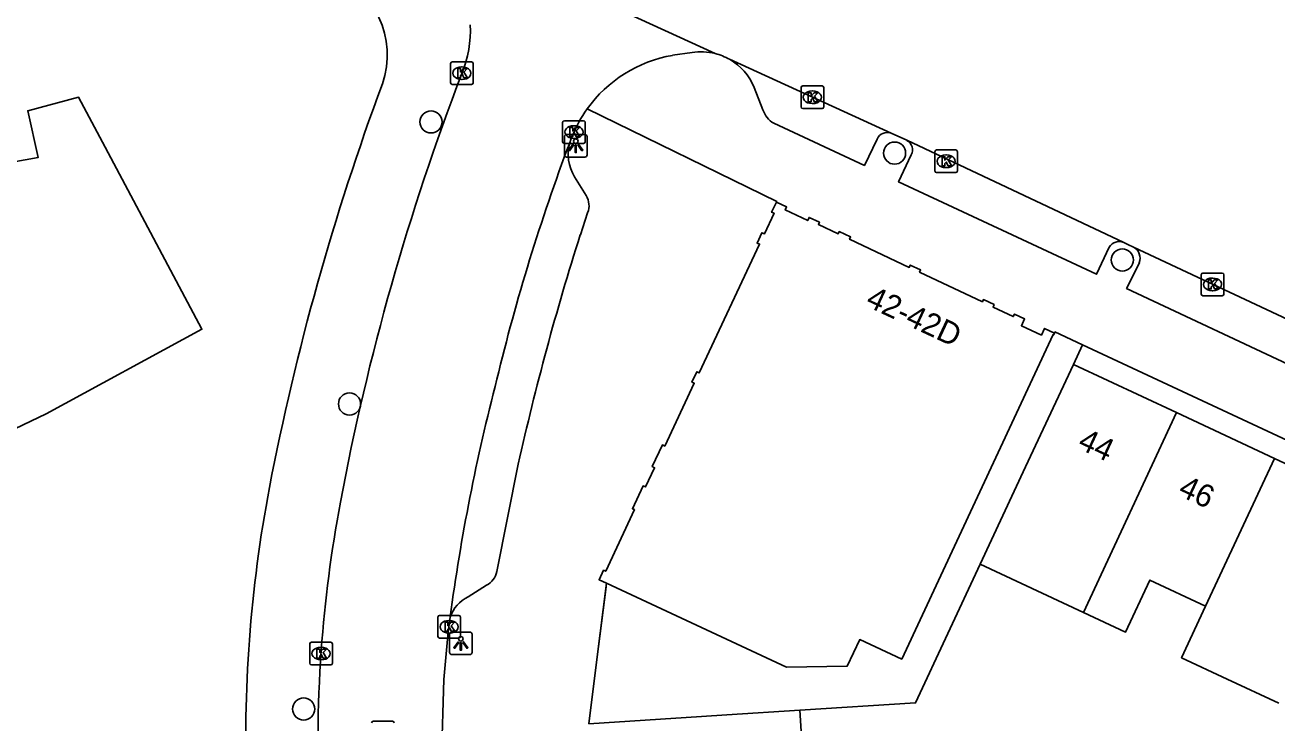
# Model space of a CAD drawing. Extents: x 159053 to 160041, y 380450 to 381422.
# Drawn here: x 159921 to 159976.3, y 381184.6 to 381215.4 of the extents above; entities that cross this region are included whole.
import ezdxf

# ---------------------------------------------------------------- set-up
doc = ezdxf.new("R2010")
doc.units = 0
for name, color, linetype in [('IMGEO_Boom', 7, 'Continuous'), ('IMGEO_Kolk', 7, 'Continuous'), ('IMGEO_Lichtpunt', 7, 'Continuous'), ('IMGEO_Muur', 7, 'Continuous'), ('IMGEO_Pand', 7, 'Continuous'), ('IMGEO_Pand_nummerreeks', 7, 'Continuous'), ('IMGEO_Rijbaan_lokaal_open', 7, 'Continuous'), ('IMGEO_Rioolput', 7, 'Continuous'), ('IMGEO_Voetpad_open', 7, 'Continuous')]:
    doc.layers.add(name, color=color, linetype=linetype)

msp = doc.modelspace()

# ---------------------------------------------------------------- linework, layer by layer
at = {"layer": 'IMGEO_Boom'}
for centre in [(159938.932, 381211.17), (159959.432, 381209.789), (159969.503, 381205.069), (159935.328, 381198.704), (159933.3, 381185.222)]:
    msp.add_circle(centre, 0.489, dxfattribs=at)
at = {"layer": 'IMGEO_Kolk'}
for p, q in [((159939.871, 381213.823), (159940.723, 381213.823)), ((159939.796, 381212.897), (159939.796, 381213.749)), ((159940.284, 381213.603), (159940.309, 381213.603)), ((159940.797, 381213.749), (159940.797, 381212.897)), ((159940.723, 381212.823), (159939.871, 381212.823)), ((159940.307, 381213.043), (159940.282, 381213.043)), ((159955.371, 381212.76), (159956.223, 381212.76)), ((159955.296, 381211.834), (159955.296, 381212.686)), ((159955.784, 381212.54), (159955.809, 381212.54)), ((159956.297, 381212.686), (159956.297, 381211.834)), ((159956.223, 381211.76), (159955.371, 381211.76)), ((159955.807, 381211.98), (159955.782, 381211.98)), ((159944.754, 381210.296), (159944.754, 381211.148)), ((159944.829, 381211.222), (159945.681, 381211.222)), ((159945.755, 381211.148), (159945.755, 381210.296)), ((159945.242, 381211.002), (159945.267, 381211.002)), ((159945.681, 381210.222), (159944.829, 381210.222)), ((159945.265, 381210.442), (159945.24, 381210.442)), ((159961.288, 381209.928), (159962.14, 381209.928)), ((159961.213, 381209.002), (159961.213, 381209.854)), ((159961.701, 381209.708), (159961.726, 381209.708)), ((159962.214, 381209.854), (159962.214, 381209.002)), ((159962.14, 381208.928), (159961.288, 381208.928)), ((159961.724, 381209.148), (159961.699, 381209.148)), ((159972.993, 381203.56), (159972.993, 381204.412)), ((159973.068, 381204.486), (159973.92, 381204.486)), ((159973.994, 381204.412), (159973.994, 381203.56)), ((159973.481, 381204.266), (159973.506, 381204.266)), ((159973.92, 381203.486), (159973.068, 381203.486)), ((159973.504, 381203.706), (159973.479, 381203.706)), ((159939.235, 381188.429), (159939.235, 381189.281)), ((159939.31, 381189.355), (159940.162, 381189.355)), ((159939.723, 381189.135), (159939.748, 381189.135)), ((159940.236, 381189.281), (159940.236, 381188.429)), ((159940.162, 381188.355), (159939.31, 381188.355)), ((159939.746, 381188.575), (159939.721, 381188.575)), ((159933.569, 381187.248), (159933.569, 381188.1)), ((159933.644, 381188.174), (159934.496, 381188.174)), ((159934.057, 381187.954), (159934.082, 381187.954)), ((159934.57, 381188.1), (159934.57, 381187.248)), ((159934.08, 381187.394), (159934.055, 381187.394)), ((159934.496, 381187.174), (159933.644, 381187.174))]:
    msp.add_line(p, q, dxfattribs=at)
for points in [[(159939.871, 381213.823), (159940.723, 381213.823)], [(159939.796, 381212.897), (159939.796, 381213.749)], [(159940.117, 381213.523), (159940.24, 381213.523), (159940.24, 381213.372), (159940.37, 381213.523), (159940.534, 381213.523), (159940.388, 381213.372), (159940.541, 381213.123), (159940.389, 381213.123), (159940.304, 381213.287), (159940.24, 381213.22), (159940.24, 381213.123), (159940.117, 381213.123), (159940.117, 381213.523)], [(159940.797, 381213.749), (159940.797, 381212.897)], [(159940.723, 381212.823), (159939.871, 381212.823)], [(159955.371, 381212.76), (159956.223, 381212.76)], [(159955.296, 381211.834), (159955.296, 381212.686)], [(159955.617, 381212.46), (159955.74, 381212.46), (159955.74, 381212.309), (159955.87, 381212.46), (159956.034, 381212.46), (159955.888, 381212.309), (159956.041, 381212.06), (159955.889, 381212.06), (159955.804, 381212.224), (159955.74, 381212.157), (159955.74, 381212.06), (159955.617, 381212.06), (159955.617, 381212.46)], [(159956.297, 381212.686), (159956.297, 381211.834)], [(159956.223, 381211.76), (159955.371, 381211.76)], [(159944.754, 381210.296), (159944.754, 381211.148)], [(159944.829, 381211.222), (159945.681, 381211.222)], [(159945.755, 381211.148), (159945.755, 381210.296)], [(159945.075, 381210.922), (159945.198, 381210.922), (159945.198, 381210.771), (159945.328, 381210.922), (159945.492, 381210.922), (159945.346, 381210.771), (159945.499, 381210.522), (159945.347, 381210.522), (159945.262, 381210.686), (159945.198, 381210.619), (159945.198, 381210.522), (159945.075, 381210.522), (159945.075, 381210.922)], [(159945.681, 381210.222), (159944.829, 381210.222)], [(159961.288, 381209.928), (159962.14, 381209.928)], [(159961.213, 381209.002), (159961.213, 381209.854)], [(159961.534, 381209.628), (159961.657, 381209.628), (159961.657, 381209.477), (159961.787, 381209.628), (159961.951, 381209.628), (159961.805, 381209.477), (159961.958, 381209.228), (159961.806, 381209.228), (159961.721, 381209.392), (159961.657, 381209.325), (159961.657, 381209.228), (159961.534, 381209.228), (159961.534, 381209.628)], [(159962.214, 381209.854), (159962.214, 381209.002)], [(159962.14, 381208.928), (159961.288, 381208.928)], [(159972.993, 381203.56), (159972.993, 381204.412)], [(159973.068, 381204.486), (159973.92, 381204.486)], [(159973.994, 381204.412), (159973.994, 381203.56)], [(159973.314, 381204.186), (159973.437, 381204.186), (159973.437, 381204.035), (159973.567, 381204.186), (159973.731, 381204.186), (159973.585, 381204.035), (159973.738, 381203.786), (159973.586, 381203.786), (159973.501, 381203.95), (159973.437, 381203.883), (159973.437, 381203.786), (159973.314, 381203.786), (159973.314, 381204.186)], [(159973.92, 381203.486), (159973.068, 381203.486)], [(159939.235, 381188.429), (159939.235, 381189.281)], [(159939.31, 381189.355), (159940.162, 381189.355)], [(159939.556, 381189.055), (159939.679, 381189.055), (159939.679, 381188.904), (159939.809, 381189.055), (159939.973, 381189.055), (159939.827, 381188.904), (159939.98, 381188.655), (159939.828, 381188.655), (159939.743, 381188.819), (159939.679, 381188.752), (159939.679, 381188.655), (159939.556, 381188.655), (159939.556, 381189.055)], [(159940.236, 381189.281), (159940.236, 381188.429)], [(159940.162, 381188.355), (159939.31, 381188.355)], [(159933.569, 381187.248), (159933.569, 381188.1)], [(159933.644, 381188.174), (159934.496, 381188.174)], [(159933.89, 381187.874), (159934.013, 381187.874), (159934.013, 381187.723), (159934.143, 381187.874), (159934.307, 381187.874), (159934.161, 381187.723), (159934.314, 381187.474), (159934.162, 381187.474), (159934.077, 381187.638), (159934.013, 381187.571), (159934.013, 381187.474), (159933.89, 381187.474), (159933.89, 381187.874)], [(159934.57, 381188.1), (159934.57, 381187.248)], [(159934.496, 381187.174), (159933.644, 381187.174)]]:
    msp.add_lwpolyline(points, dxfattribs=at)
for centre, start, end in [((159939.873, 381213.747), 91.552, 178.448), ((159939.873, 381213.747), 91.552, 178.448), ((159940.721, 381213.747), 1.552, 88.448), ((159940.721, 381213.747), 1.552, 88.448), ((159939.873, 381212.899), 181.552, 268.448), ((159939.873, 381212.899), 181.552, 268.448), ((159940.721, 381212.899), 271.552, 358.448), ((159940.721, 381212.899), 271.552, 358.448), ((159955.373, 381212.684), 91.552, 178.448), ((159955.373, 381212.684), 91.552, 178.448), ((159956.221, 381212.684), 1.552, 88.448), ((159956.221, 381212.684), 1.552, 88.448), ((159955.373, 381211.836), 181.552, 268.448), ((159955.373, 381211.836), 181.552, 268.448), ((159956.221, 381211.836), 271.552, 358.448), ((159956.221, 381211.836), 271.552, 358.448), ((159944.831, 381211.146), 91.552, 178.448), ((159944.831, 381211.146), 91.552, 178.448), ((159945.679, 381211.146), 1.552, 88.448), ((159945.679, 381211.146), 1.552, 88.448), ((159944.831, 381210.298), 181.552, 268.448), ((159944.831, 381210.298), 181.552, 268.448), ((159945.679, 381210.298), 271.552, 358.448), ((159945.679, 381210.298), 271.552, 358.448), ((159961.29, 381209.852), 91.552, 178.448), ((159961.29, 381209.852), 91.552, 178.448), ((159962.138, 381209.852), 1.552, 88.448), ((159962.138, 381209.852), 1.552, 88.448), ((159961.29, 381209.004), 181.552, 268.448), ((159961.29, 381209.004), 181.552, 268.448), ((159962.138, 381209.004), 271.552, 358.448), ((159962.138, 381209.004), 271.552, 358.448), ((159973.07, 381204.41), 91.552, 178.448), ((159973.07, 381204.41), 91.552, 178.448), ((159973.918, 381204.41), 1.552, 88.448), ((159973.918, 381204.41), 1.552, 88.448), ((159973.07, 381203.562), 181.552, 268.448), ((159973.07, 381203.562), 181.552, 268.448), ((159973.918, 381203.562), 271.552, 358.448), ((159973.918, 381203.562), 271.552, 358.448), ((159939.312, 381189.279), 91.552, 178.448), ((159939.312, 381189.279), 91.552, 178.448), ((159940.16, 381189.279), 1.552, 88.448), ((159940.16, 381189.279), 1.552, 88.448), ((159939.312, 381188.431), 181.552, 268.448), ((159939.312, 381188.431), 181.552, 268.448), ((159940.16, 381188.431), 271.552, 358.448), ((159940.16, 381188.431), 271.552, 358.448), ((159933.646, 381188.098), 91.552, 178.448), ((159933.646, 381188.098), 91.552, 178.448), ((159934.494, 381188.098), 1.552, 88.448), ((159934.494, 381188.098), 1.552, 88.448), ((159933.646, 381187.25), 181.552, 268.448), ((159933.646, 381187.25), 181.552, 268.448), ((159934.494, 381187.25), 271.552, 358.448), ((159934.494, 381187.25), 271.552, 358.448)]:
    msp.add_arc(centre, 0.0765, start, end, dxfattribs=at)
for centre, major_axis, ratio, start_param, end_param in [((159940.283, 381213.323), (-0.387, 0.002), 0.722429, 4.712389, 7.853982), ((159940.308, 381213.323), (-0.39, 0.002), 0.717154, 1.570796, 4.712389), ((159955.783, 381212.26), (-0.387, 0.002), 0.722429, 4.712389, 7.853982), ((159955.808, 381212.26), (-0.39, 0.002), 0.717154, 1.570796, 4.712389), ((159945.241, 381210.722), (-0.387, 0.002), 0.722429, 4.712389, 7.853982), ((159945.266, 381210.722), (-0.39, 0.002), 0.717154, 1.570796, 4.712389), ((159961.7, 381209.428), (-0.387, 0.002), 0.722429, 4.712389, 7.853982), ((159961.725, 381209.428), (-0.39, 0.002), 0.717154, 1.570796, 4.712389), ((159973.48, 381203.986), (-0.387, 0.002), 0.722429, 4.712389, 7.853982), ((159973.505, 381203.986), (-0.39, 0.002), 0.717154, 1.570796, 4.712389), ((159939.722, 381188.855), (-0.387, 0.002), 0.722429, 4.712389, 7.853982), ((159939.747, 381188.855), (-0.39, 0.002), 0.717154, 1.570796, 4.712389), ((159934.056, 381187.674), (-0.387, 0.002), 0.722429, 4.712389, 7.853982), ((159934.081, 381187.674), (-0.39, 0.002), 0.717154, 1.570796, 4.712389)]:
    msp.add_ellipse(centre, major_axis=major_axis, ratio=ratio, start_param=start_param, end_param=end_param, dxfattribs=at)
at = {"layer": 'IMGEO_Lichtpunt'}
for p, q in [((159944.835, 381210.519), (159944.835, 381209.712)), ((159944.835, 381210.519), (159944.835, 381209.712)), ((159945.737, 381210.614), (159944.929, 381210.614)), ((159945.737, 381210.614), (159944.929, 381210.614)), ((159945.831, 381209.712), (159945.831, 381210.519)), ((159945.831, 381209.712), (159945.831, 381210.519)), ((159944.929, 381209.618), (159945.737, 381209.618)), ((159944.929, 381209.618), (159945.737, 381209.618)), ((159939.752, 381188.528), (159939.752, 381187.721)), ((159939.752, 381188.528), (159939.752, 381187.721)), ((159940.654, 381188.623), (159939.846, 381188.623)), ((159940.654, 381188.623), (159939.846, 381188.623)), ((159940.748, 381187.721), (159940.748, 381188.528)), ((159940.748, 381187.721), (159940.748, 381188.528)), ((159939.846, 381187.627), (159940.654, 381187.627)), ((159939.846, 381187.627), (159940.654, 381187.627))]:
    msp.add_line(p, q, dxfattribs=at)
for points in [[(159945.209, 381210.183), (159945.248, 381210.155), (159945.06, 381209.893), (159945.022, 381209.92), (159945.209, 381210.183)], [(159945.311, 381210.135), (159945.358, 381210.135), (159945.358, 381209.813), (159945.311, 381209.813), (159945.311, 381210.135)], [(159945.421, 381210.155), (159945.459, 381210.182), (159945.646, 381209.92), (159945.607, 381209.892), (159945.421, 381210.155)], [(159940.126, 381188.192), (159940.165, 381188.164), (159939.977, 381187.902), (159939.939, 381187.929), (159940.126, 381188.192)], [(159940.228, 381188.144), (159940.275, 381188.144), (159940.275, 381187.822), (159940.228, 381187.822), (159940.228, 381188.144)], [(159940.338, 381188.164), (159940.376, 381188.191), (159940.563, 381187.929), (159940.524, 381187.901), (159940.338, 381188.164)]]:
    msp.add_lwpolyline(points, dxfattribs=at)
for centre in [(159945.334, 381210.317), (159940.251, 381188.326)]:
    msp.add_circle(centre, 0.0994, dxfattribs=at)
for centre, start, end in [((159944.929, 381210.519), 90, 180), ((159944.929, 381210.519), 90, 180), ((159945.737, 381210.519), 0, 90), ((159945.737, 381210.519), 0, 90), ((159944.929, 381209.712), 180, 270), ((159944.929, 381209.712), 180, 270), ((159945.737, 381209.712), 270, 0), ((159945.737, 381209.712), 270, 360), ((159939.846, 381188.528), 90, 180), ((159939.846, 381188.528), 90, 180), ((159940.654, 381188.528), 0, 90), ((159940.654, 381188.528), 0, 90), ((159939.846, 381187.721), 180, 270), ((159939.846, 381187.721), 180, 270), ((159940.654, 381187.721), 270, 0), ((159940.654, 381187.721), 270, 360)]:
    msp.add_arc(centre, 0.0946, start, end, dxfattribs=at)
at = {"layer": 'IMGEO_Muur'}
msp.add_lwpolyline([(159946.27, 381187.405), (159946.681, 381190.629)], dxfattribs=at)
at = {"layer": 'IMGEO_Pand'}
for points in [[(159919.241, 381209.188), (159921.559, 381209.596), (159921.099, 381211.664), (159923.337, 381212.263), (159924.516, 381210.051), (159928.805, 381202.005), (159921.908, 381198.264), (159915.034, 381194.984)], [(159954.206, 381207.627), (159953.995, 381207.179), (159954.102, 381207.129), (159953.674, 381206.217), (159953.567, 381206.267), (159953.355, 381205.817), (159953.465, 381205.766), (159950.791, 381200.074), (159950.681, 381200.125), (159950.468, 381199.671), (159950.577, 381199.62), (159949.272, 381196.843), (159949.163, 381196.894), (159948.714, 381195.936), (159948.818, 381195.887), (159948.418, 381195.036), (159948.314, 381195.085), (159947.84, 381194.076), (159947.93, 381194.034), (159946.659, 381191.312), (159946.562, 381191.357), (159946.365, 381190.936), (159946.7, 381190.78)], [(159966.502, 381201.838), (159966.068, 381202.042), (159965.923, 381201.746), (159965.039, 381202.162), (159965.183, 381202.459), (159964.729, 381202.673), (159964.68, 381202.568), (159963.785, 381202.984), (159963.836, 381203.093), (159963.363, 381203.316), (159963.32, 381203.22), (159960.538, 381204.53), (159960.581, 381204.626), (159960.127, 381204.84), (159960.082, 381204.739), (159957.441, 381205.982), (159957.487, 381206.083), (159956.984, 381206.319), (159956.94, 381206.226), (159956.061, 381206.64), (159956.105, 381206.733), (159955.652, 381206.946), (159955.59, 381206.81), (159954.597, 381207.278), (159954.659, 381207.414), (159954.206, 381207.627)], [(159946.7, 381190.78), (159954.65, 381187.071), (159957.339, 381187.116), (159957.889, 381188.294), (159959.752, 381187.425), (159966.441, 381201.767), (159966.464, 381201.757), (159966.502, 381201.838)], [(159963.22, 381191.62), (159965.226, 381195.92), (159967.339, 381200.451)], [(159967.339, 381200.451), (159971.896, 381198.321)], [(159971.896, 381198.321), (159967.787, 381189.489)], [(159971.896, 381198.321), (159976.226, 381196.298)], [(159973.186, 381189.766), (159976.226, 381196.298)], [(159976.226, 381196.298), (159980.527, 381194.288)], [(159967.787, 381189.489), (159963.22, 381191.62)], [(159973.186, 381189.766), (159970.719, 381190.917), (159969.648, 381188.621), (159967.787, 381189.489)], [(159976.427, 381185.476), (159974.141, 381186.542), (159972.122, 381187.484), (159973.186, 381189.766)], [(159945.908, 381184.569), (159950.898, 381184.889), (159952.012, 381184.96), (159955.241, 381185.166)], [(159955.241, 381185.166), (159955.464, 381181.683)]]:
    msp.add_lwpolyline(points, dxfattribs=at)
at = {"layer": 'IMGEO_Rijbaan_lokaal_open'}
for points in [[(159938.147, 381220.313), (159951.497, 381214.191)], [(159950.478, 381214.231), (159949.612, 381214.112)], [(159952.133, 381213.936), (159959.277, 381210.672)], [(159945.18, 381210.548), (159945.119, 381210.398), (159945.065, 381210.245)], [(159959.277, 381210.672), (159959.976, 381210.355)], [(159959.976, 381210.355), (159969.577, 381205.841)], [(159969.577, 381205.841), (159969.742, 381205.755), (159969.992, 381205.637)], [(159969.992, 381205.637), (159978.71, 381201.549)], [(159939.777, 381189.286), (159939.69, 381188.629), (159939.503, 381186.527), (159939.395, 381183.043), (159939.483, 381179.65)]]:
    msp.add_lwpolyline(points, dxfattribs=at)
for centre, radius, start, end in [((159935.655, 381215.217), 5.02, 337.6567, 2.7803), ((159950.611, 381208.332), 5.865, 99.8041, 144.4438), ((159950.89, 381211.722), 2.542, 76.1818, 99.3223), ((159950.882, 381211.737), 2.53, 60.3692, 75.9348), ((160041.577, 381174.364), 108.509, 158.96658, 169.38235), ((159950.636, 381208.318), 5.894, 144.4772, 157.7724), ((160026.62, 381179.429), 87.183, 159.3003, 166.49116), ((160026.951, 381177.555), 87.96, 165.3549, 172.33578), ((159990.906, 381183.798), 56.967, 169.3179, 175.9651), ((159991.565, 381183.704), 57.631, 175.91812, 183.34506)]:
    msp.add_arc(centre, radius, start, end, dxfattribs=at)
at = {"layer": 'IMGEO_Rioolput'}
msp.add_line((159936.378, 381184.68), (159937.23, 381184.68), dxfattribs=at)
msp.add_lwpolyline([(159936.378, 381184.68), (159937.23, 381184.68)], dxfattribs=at)
for centre, start, end in [((159936.38, 381184.604), 91.552, 178.448), ((159936.38, 381184.604), 91.552, 178.448), ((159937.228, 381184.604), 1.552, 88.448), ((159937.228, 381184.604), 1.552, 88.448)]:
    msp.add_arc(centre, 0.0765, start, end, dxfattribs=at)
at = {"layer": 'IMGEO_Voetpad_open'}
for points in [[(159953.608, 381211.702), (159953.224, 381212.691)], [(159945.839, 381211.743), (159954.22, 381207.656), (159954.206, 381207.627)], [(159958.666, 381210.405), (159958.098, 381209.245), (159954.089, 381211.107)], [(159968.92, 381205.636), (159968.365, 381204.437), (159959.608, 381208.52), (159960.169, 381209.71)], [(159945.283, 381208.749), (159945.787, 381207.91)], [(159945.858, 381207.154), (159945.536, 381206.18)], [(159978.092, 381201.293), (159977.541, 381200.122), (159969.694, 381203.814), (159970.256, 381204.941)], [(159967.743, 381201.317), (159966.524, 381201.885), (159966.502, 381201.838)], [(159967.339, 381200.451), (159967.743, 381201.317)], [(159967.743, 381201.317), (160000, 381186.281), (160002.429, 381185.149)], [(159942.794, 381196.041), (159941.844, 381191.297)], [(159963.22, 381191.62), (159960.362, 381185.495), (159955.241, 381185.166)], [(159941.393, 381190.69), (159940.573, 381190.174)], [(159946.7, 381190.78), (159946.27, 381187.405), (159945.908, 381184.569)]]:
    msp.add_lwpolyline(points, dxfattribs=at)
for centre, radius, start, end in [((159933.116, 381214.133), 3.886, 340.6839, 69.7765), ((159950.895, 381211.751), 2.511, 21.9859, 60.4706), ((160041.865, 381173.81), 112.099, 159.61972, 169.09794), ((159954.665, 381212.064), 1.117, 198.9255, 238.9789), ((159959.107, 381210.229), 0.475, 68.9791, 158.2304), ((159946.843, 381209.74), 1.848, 164.1498, 212.432), ((159959.743, 381209.934), 0.481, 332.2792, 61.0378), ((159945.114, 381207.465), 0.807, 337.2894, 33.441), ((160055.748, 381170.934), 115.711, 162.26558, 167.46818), ((159969.371, 381205.347), 0.535, 67.3303, 147.3281), ((159969.73, 381205.139), 0.562, 339.3296, 62.2149), ((159990.044, 381183.915), 59.302, 169.21636, 182.35857), ((159940.947, 381191.492), 0.918, 299.0594, 347.716), ((159941.264, 381188.753), 1.58, 115.9526, 160.3016)]:
    msp.add_arc(centre, radius, start, end, dxfattribs=at)

# ---------------------------------------------------------------- texts
at = {"layer": 'IMGEO_Pand_nummerreeks'}
for s, rotation, p in [('42-42D', 334.9904, (159958.106, 381203.054)), ('44', 334.948, (159967.481, 381196.765)), ('46', 334.9578, (159971.924, 381194.688))]:
    msp.add_text(s, height=1, rotation=rotation, dxfattribs=at).set_placement(p)

doc.saveas('drawing.dxf')
